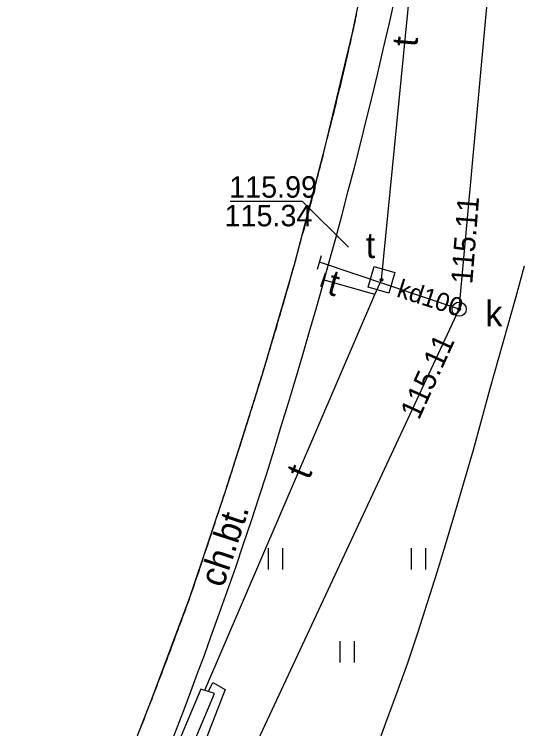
# Model space of a CAD drawing. Extents: x 6434771 to 6436222, y 5663454 to 5664782.
# Drawn here: x 6435533.4 to 6435551.03, y 5664102.97 to 5664127.94 of the extents above; entities that cross this region are included whole.
import ezdxf

# ---------------------------------------------------------------- set-up
doc = ezdxf.new("R2010")
doc.units = 0
for name, color, linetype in [('Warstwa 1', 7, 'Continuous'), ('Warstwa 11', 7, 'Continuous'), ('Warstwa 12', 7, 'Continuous'), ('Warstwa 13', 7, 'Continuous'), ('Warstwa 14', 7, 'Continuous'), ('Warstwa 20', 7, 'Continuous'), ('Warstwa 4', 7, 'Continuous'), ('Warstwa 5', 7, 'Continuous'), ('Warstwa 6', 7, 'Continuous'), ('Warstwa 7', 7, 'Continuous'), ('Warstwa 8', 7, 'Continuous'), ('Warstwa 9', 7, 'Continuous')]:
    doc.layers.add(name, color=color, linetype=linetype)

msp = doc.modelspace()

# ---------------------------------------------------------------- linework, layer by layer
at = {"layer": 'Warstwa 1'}
for p, q in [((6435545.227, 5664127.293), (6435546.098, 5664131.533)), ((6435544.269, 5664123.315), (6435545.227, 5664127.293)), ((6435543.189, 5664119.198), (6435544.269, 5664123.315)), ((6435542.073, 5664115.371), (6435543.189, 5664119.198)), ((6435540.846, 5664111.486), (6435542.073, 5664115.371)), ((6435539.549, 5664107.591), (6435540.846, 5664111.486)), ((6435538.195, 5664103.978), (6435539.549, 5664107.591)), ((6435536.906, 5664100.703), (6435538.195, 5664103.978))]:
    msp.add_line(p, q, dxfattribs=at)
at = {"layer": 'Warstwa 11'}
for points in [[(6435544.269, 5664123.315), (6435544.304, 5664123.45), (6435544.338, 5664123.587), (6435544.374, 5664123.723), (6435544.408, 5664123.858), (6435544.442, 5664123.995), (6435544.477, 5664124.13), (6435544.511, 5664124.267), (6435544.545, 5664124.404), (6435544.579, 5664124.539), (6435544.612, 5664124.676), (6435544.646, 5664124.812), (6435544.679, 5664124.948), (6435544.712, 5664125.085), (6435544.745, 5664125.221), (6435544.778, 5664125.358), (6435544.81, 5664125.494), (6435544.843, 5664125.631), (6435544.876, 5664125.767), (6435544.908, 5664125.903), (6435544.94, 5664126.04), (6435544.972, 5664126.176), (6435545.004, 5664126.314), (6435545.036, 5664126.451), (6435545.067, 5664126.587), (6435545.098, 5664126.724), (6435545.13, 5664126.861), (6435545.16, 5664126.997), (6435545.191, 5664127.135), (6435545.222, 5664127.272), (6435545.252, 5664127.408), (6435545.283, 5664127.546), (6435545.314, 5664127.682), (6435545.343, 5664127.82), (6435545.373, 5664127.957)], [(6435542.073, 5664115.371), (6435542.114, 5664115.503), (6435542.153, 5664115.634), (6435542.194, 5664115.766), (6435542.233, 5664115.897), (6435542.273, 5664116.029), (6435542.313, 5664116.16), (6435542.352, 5664116.292), (6435542.391, 5664116.423), (6435542.43, 5664116.555), (6435542.469, 5664116.687), (6435542.508, 5664116.819), (6435542.547, 5664116.95), (6435542.586, 5664117.082), (6435542.624, 5664117.215), (6435542.663, 5664117.346), (6435542.701, 5664117.478), (6435542.739, 5664117.61), (6435542.778, 5664117.742), (6435542.815, 5664117.874), (6435542.854, 5664118.006), (6435542.891, 5664118.138), (6435542.929, 5664118.27), (6435542.967, 5664118.402), (6435543.003, 5664118.535), (6435543.041, 5664118.667), (6435543.078, 5664118.799), (6435543.115, 5664118.932), (6435543.152, 5664119.063), (6435543.189, 5664119.196), (6435543.226, 5664119.328), (6435543.262, 5664119.461), (6435543.298, 5664119.594), (6435543.335, 5664119.726), (6435543.371, 5664119.859), (6435543.407, 5664119.991), (6435543.443, 5664120.124), (6435543.479, 5664120.256), (6435543.515, 5664120.389), (6435543.55, 5664120.521), (6435543.586, 5664120.654), (6435543.62, 5664120.787), (6435543.656, 5664120.92), (6435543.691, 5664121.053), (6435543.726, 5664121.185), (6435543.761, 5664121.318), (6435543.795, 5664121.452), (6435543.83, 5664121.584), (6435543.865, 5664121.717), (6435543.899, 5664121.85), (6435543.933, 5664121.983), (6435543.968, 5664122.116), (6435544.001, 5664122.249), (6435544.036, 5664122.383), (6435544.069, 5664122.515), (6435544.103, 5664122.649), (6435544.137, 5664122.782), (6435544.17, 5664122.915), (6435544.203, 5664123.049), (6435544.236, 5664123.182), (6435544.269, 5664123.315)], [(6435539.549, 5664107.59), (6435539.592, 5664107.72), (6435539.637, 5664107.849), (6435539.681, 5664107.978), (6435539.724, 5664108.107), (6435539.768, 5664108.236), (6435539.812, 5664108.365), (6435539.856, 5664108.495), (6435539.899, 5664108.623), (6435539.943, 5664108.753), (6435539.987, 5664108.882), (6435540.029, 5664109.012), (6435540.073, 5664109.14), (6435540.116, 5664109.27), (6435540.159, 5664109.399), (6435540.202, 5664109.529), (6435540.245, 5664109.658), (6435540.288, 5664109.788), (6435540.331, 5664109.916), (6435540.374, 5664110.046), (6435540.417, 5664110.175), (6435540.46, 5664110.304), (6435540.502, 5664110.434), (6435540.545, 5664110.563), (6435540.587, 5664110.693), (6435540.63, 5664110.822), (6435540.673, 5664110.952), (6435540.714, 5664111.082), (6435540.757, 5664111.212), (6435540.799, 5664111.341), (6435540.841, 5664111.471), (6435540.883, 5664111.6), (6435540.925, 5664111.73), (6435540.967, 5664111.86), (6435541.009, 5664111.99), (6435541.051, 5664112.119), (6435541.092, 5664112.249), (6435541.134, 5664112.379), (6435541.175, 5664112.509), (6435541.217, 5664112.638), (6435541.259, 5664112.769), (6435541.3, 5664112.898), (6435541.341, 5664113.029), (6435541.382, 5664113.158), (6435541.423, 5664113.288), (6435541.464, 5664113.418), (6435541.505, 5664113.548), (6435541.547, 5664113.678), (6435541.587, 5664113.808), (6435541.628, 5664113.938), (6435541.669, 5664114.069), (6435541.71, 5664114.199), (6435541.75, 5664114.329), (6435541.791, 5664114.459), (6435541.832, 5664114.589), (6435541.871, 5664114.72), (6435541.912, 5664114.849), (6435541.952, 5664114.98), (6435541.993, 5664115.11), (6435542.032, 5664115.241), (6435542.073, 5664115.37)], [(6435537.767, 5664102.875), (6435537.812, 5664102.989), (6435537.857, 5664103.104), (6435537.901, 5664103.219), (6435537.945, 5664103.334), (6435537.99, 5664103.448), (6435538.035, 5664103.563), (6435538.079, 5664103.677), (6435538.123, 5664103.792), (6435538.167, 5664103.907), (6435538.212, 5664104.021), (6435538.256, 5664104.137), (6435538.3, 5664104.251), (6435538.344, 5664104.366), (6435538.387, 5664104.481), (6435538.432, 5664104.596), (6435538.475, 5664104.711), (6435538.519, 5664104.826), (6435538.563, 5664104.94), (6435538.606, 5664105.056), (6435538.65, 5664105.171), (6435538.693, 5664105.286), (6435538.736, 5664105.401), (6435538.78, 5664105.516), (6435538.823, 5664105.631), (6435538.867, 5664105.747), (6435538.909, 5664105.861), (6435538.952, 5664105.977), (6435538.996, 5664106.092), (6435539.038, 5664106.207), (6435539.082, 5664106.322), (6435539.124, 5664106.437), (6435539.166, 5664106.553), (6435539.21, 5664106.668), (6435539.252, 5664106.784), (6435539.295, 5664106.898), (6435539.337, 5664107.014), (6435539.379, 5664107.129), (6435539.422, 5664107.245), (6435539.464, 5664107.36), (6435539.507, 5664107.476), (6435539.549, 5664107.591)]]:
    msp.add_lwpolyline(points, dxfattribs=at)
at = {"layer": 'Warstwa 12'}
for points in [[(6435540.059, 5664104.315), (6435546.007, 5664118.154), (6435546.233, 5664118.661), (6435547.84, 5664135.002), (6435550.945, 5664167.696)], [(6435546.007, 5664118.154), (6435544.193, 5664118.666)], [(6435540.189, 5664104.274), (6435540.343, 5664104.592), (6435540.77, 5664104.347), (6435538.871, 5664099.439), (6435536.803, 5664094.694), (6435532.769, 5664086.943), (6435526.399, 5664075.309), (6435525.724, 5664075.757)]]:
    msp.add_lwpolyline(points, dxfattribs=at)
at = {"layer": 'Warstwa 14'}
msp.add_lwpolyline([(6435540.948, 5664121.409), (6435543.461, 5664121.409), (6435545.085, 5664119.81)], dxfattribs=at)
for centre in [(6435546.233, 5664118.661), (6435548.951, 5664117.638), (6435548.951, 5664117.638), (6435548.951, 5664117.638)]:
    msp.add_circle(centre, 0.045, dxfattribs=at)
at = {"layer": 'Warstwa 20'}
for p, q in [((6435544.002, 5664119.037), (6435544.138, 5664119.517)), ((6435544.11, 5664118.43), (6435544.276, 5664118.902))]:
    msp.add_line(p, q, dxfattribs=at)
at = {"layer": 'Warstwa 4'}
msp.add_lwpolyline([(6435545.768, 5664118.406), (6435545.978, 5664119.126), (6435546.698, 5664118.916), (6435546.488, 5664118.196)], close=True, dxfattribs=at)
msp.add_circle((6435548.951, 5664117.638), 0.25, dxfattribs=at)
at = {"layer": 'Warstwa 5'}
for p, q in [((6435546.491, 5664127.539), (6435546.68, 5664128.366)), ((6435546.298, 5664126.712), (6435546.491, 5664127.539)), ((6435546.103, 5664125.886), (6435546.298, 5664126.712)), ((6435545.904, 5664125.061), (6435546.103, 5664125.886)), ((6435545.701, 5664124.237), (6435545.904, 5664125.061)), ((6435545.496, 5664123.413), (6435545.701, 5664124.237)), ((6435545.287, 5664122.591), (6435545.496, 5664123.413)), ((6435545.075, 5664121.769), (6435545.287, 5664122.591)), ((6435544.86, 5664120.948), (6435545.075, 5664121.769)), ((6435544.636, 5664120.121), (6435544.86, 5664120.948)), ((6435544.409, 5664119.296), (6435544.636, 5664120.121)), ((6435544.179, 5664118.471), (6435544.409, 5664119.296)), ((6435550.94, 5664118.077), (6435551.231, 5664119.15)), ((6435543.946, 5664117.647), (6435544.179, 5664118.471)), ((6435550.643, 5664117.005), (6435550.94, 5664118.077)), ((6435543.709, 5664116.825), (6435543.946, 5664117.647)), ((6435550.343, 5664115.934), (6435550.643, 5664117.005)), ((6435543.469, 5664116.003), (6435543.709, 5664116.825)), ((6435543.226, 5664115.182), (6435543.469, 5664116.003)), ((6435550.037, 5664114.865), (6435550.343, 5664115.934)), ((6435542.98, 5664114.362), (6435543.226, 5664115.182)), ((6435549.745, 5664113.79), (6435550.037, 5664114.865)), ((6435542.732, 5664113.543), (6435542.98, 5664114.362)), ((6435549.446, 5664112.718), (6435549.745, 5664113.79)), ((6435542.479, 5664112.718), (6435542.732, 5664113.543)), ((6435542.221, 5664111.896), (6435542.479, 5664112.718)), ((6435549.14, 5664111.647), (6435549.446, 5664112.718)), ((6435541.958, 5664111.074), (6435542.221, 5664111.896)), ((6435548.826, 5664110.579), (6435549.14, 5664111.647)), ((6435541.69, 5664110.255), (6435541.958, 5664111.074)), ((6435548.506, 5664109.513), (6435548.826, 5664110.579)), ((6435541.416, 5664109.437), (6435541.69, 5664110.255)), ((6435548.178, 5664108.449), (6435548.506, 5664109.513)), ((6435541.138, 5664108.621), (6435541.416, 5664109.437)), ((6435542.288, 5664108.534), (6435542.288, 5664109.284)), ((6435542.788, 5664108.534), (6435542.788, 5664109.284)), ((6435547.288, 5664108.534), (6435547.288, 5664109.284)), ((6435547.788, 5664108.534), (6435547.788, 5664109.284)), ((6435540.854, 5664107.806), (6435541.138, 5664108.621)), ((6435547.843, 5664107.387), (6435548.178, 5664108.449)), ((6435540.565, 5664106.994), (6435540.854, 5664107.806)), ((6435547.501, 5664106.327), (6435547.843, 5664107.387)), ((6435540.272, 5664106.183), (6435540.565, 5664106.994)), ((6435547.151, 5664105.27), (6435547.501, 5664106.327)), ((6435540.042, 5664105.547), (6435540.272, 5664106.183)), ((6435544.788, 5664105.284), (6435544.788, 5664106.034)), ((6435545.288, 5664105.284), (6435545.288, 5664106.034)), ((6435539.808, 5664104.911), (6435540.042, 5664105.547)), ((6435546.774, 5664104.22), (6435547.151, 5664105.27)), ((6435539.571, 5664104.277), (6435539.808, 5664104.911)), ((6435539.331, 5664103.644), (6435539.571, 5664104.277)), ((6435546.391, 5664103.173), (6435546.774, 5664104.22)), ((6435539.088, 5664103.013), (6435539.331, 5664103.644)), ((6435538.842, 5664102.382), (6435539.088, 5664103.013)), ((6435546, 5664102.128), (6435546.391, 5664103.173))]:
    msp.add_line(p, q, dxfattribs=at)
at = {"layer": 'Warstwa 6'}
for centre in [(6435546.233, 5664118.661), (6435548.951, 5664117.638)]:
    msp.add_circle(centre, 0.045, dxfattribs=at)
at = {"layer": 'Warstwa 7'}
for points in [[(6435489.316, 5664093.567), (6435527.244, 5664072.429), (6435530.308, 5664077.722), (6435548.951, 5664117.638), (6435553.502, 5664167.405), (6435557.615, 5664179.285)], [(6435548.951, 5664117.638), (6435544.07, 5664119.277)]]:
    msp.add_lwpolyline(points, dxfattribs=at)
at = {"layer": 'Warstwa 8'}
msp.add_lwpolyline([(6435526.636, 5664077.626), (6435527.084, 5664077.391), (6435536.455, 5664094.838), (6435540.398, 5664104.201), (6435539.92, 5664104.357), (6435536.008, 5664095.064)], close=True, dxfattribs=at)
at = {"layer": 'Warstwa 9'}
for p, q in [((6435546.491, 5664127.539), (6435546.68, 5664128.366)), ((6435545.314, 5664127.682), (6435545.343, 5664127.82)), ((6435545.343, 5664127.82), (6435545.373, 5664127.957)), ((6435545.252, 5664127.408), (6435545.283, 5664127.546)), ((6435545.283, 5664127.546), (6435545.314, 5664127.682)), ((6435546.298, 5664126.712), (6435546.491, 5664127.539)), ((6435545.191, 5664127.135), (6435545.222, 5664127.272)), ((6435545.222, 5664127.272), (6435545.252, 5664127.408)), ((6435545.13, 5664126.861), (6435545.16, 5664126.997)), ((6435545.16, 5664126.997), (6435545.191, 5664127.135)), ((6435545.067, 5664126.587), (6435545.098, 5664126.724)), ((6435545.098, 5664126.724), (6435545.13, 5664126.861)), ((6435545.036, 5664126.451), (6435545.067, 5664126.587)), ((6435546.103, 5664125.886), (6435546.298, 5664126.712)), ((6435544.972, 5664126.176), (6435545.004, 5664126.314)), ((6435545.004, 5664126.314), (6435545.036, 5664126.451)), ((6435544.908, 5664125.903), (6435544.94, 5664126.04)), ((6435544.94, 5664126.04), (6435544.972, 5664126.176)), ((6435544.843, 5664125.631), (6435544.876, 5664125.767)), ((6435544.876, 5664125.767), (6435544.908, 5664125.903)), ((6435545.904, 5664125.061), (6435546.103, 5664125.886)), ((6435544.778, 5664125.358), (6435544.81, 5664125.494)), ((6435544.81, 5664125.494), (6435544.843, 5664125.631)), ((6435544.712, 5664125.085), (6435544.745, 5664125.221)), ((6435544.745, 5664125.221), (6435544.778, 5664125.358)), ((6435544.679, 5664124.948), (6435544.712, 5664125.085)), ((6435545.701, 5664124.237), (6435545.904, 5664125.061)), ((6435544.612, 5664124.676), (6435544.646, 5664124.812)), ((6435544.646, 5664124.812), (6435544.679, 5664124.948)), ((6435544.545, 5664124.404), (6435544.579, 5664124.539)), ((6435544.579, 5664124.539), (6435544.612, 5664124.676)), ((6435544.477, 5664124.13), (6435544.511, 5664124.267)), ((6435544.511, 5664124.267), (6435544.545, 5664124.404)), ((6435545.496, 5664123.413), (6435545.701, 5664124.237)), ((6435544.408, 5664123.858), (6435544.442, 5664123.995)), ((6435544.442, 5664123.995), (6435544.477, 5664124.13)), ((6435544.338, 5664123.587), (6435544.374, 5664123.723)), ((6435544.374, 5664123.723), (6435544.408, 5664123.858)), ((6435544.304, 5664123.45), (6435544.338, 5664123.587)), ((6435544.236, 5664123.182), (6435544.269, 5664123.315)), ((6435544.269, 5664123.315), (6435544.304, 5664123.45)), ((6435545.287, 5664122.591), (6435545.496, 5664123.413)), ((6435544.17, 5664122.915), (6435544.203, 5664123.049)), ((6435544.203, 5664123.049), (6435544.236, 5664123.182)), ((6435544.103, 5664122.649), (6435544.137, 5664122.782)), ((6435544.137, 5664122.782), (6435544.17, 5664122.915)), ((6435544.036, 5664122.383), (6435544.069, 5664122.515)), ((6435544.069, 5664122.515), (6435544.103, 5664122.649)), ((6435545.075, 5664121.769), (6435545.287, 5664122.591)), ((6435543.968, 5664122.116), (6435544.001, 5664122.249)), ((6435544.001, 5664122.249), (6435544.036, 5664122.383)), ((6435543.899, 5664121.85), (6435543.933, 5664121.983)), ((6435543.933, 5664121.983), (6435543.968, 5664122.116)), ((6435543.865, 5664121.717), (6435543.899, 5664121.85)), ((6435544.86, 5664120.948), (6435545.075, 5664121.769)), ((6435543.795, 5664121.452), (6435543.83, 5664121.584)), ((6435543.83, 5664121.584), (6435543.865, 5664121.717)), ((6435543.726, 5664121.185), (6435543.761, 5664121.318)), ((6435543.761, 5664121.318), (6435543.795, 5664121.452)), ((6435543.656, 5664120.92), (6435543.691, 5664121.053)), ((6435543.691, 5664121.053), (6435543.726, 5664121.185)), ((6435543.586, 5664120.654), (6435543.62, 5664120.787)), ((6435543.62, 5664120.787), (6435543.656, 5664120.92)), ((6435544.636, 5664120.121), (6435544.86, 5664120.948)), ((6435543.515, 5664120.389), (6435543.55, 5664120.521)), ((6435543.55, 5664120.521), (6435543.586, 5664120.654)), ((6435543.443, 5664120.124), (6435543.479, 5664120.256)), ((6435543.479, 5664120.256), (6435543.515, 5664120.389)), ((6435543.371, 5664119.859), (6435543.407, 5664119.991)), ((6435543.407, 5664119.991), (6435543.443, 5664120.124)), ((6435544.409, 5664119.296), (6435544.636, 5664120.121)), ((6435543.298, 5664119.594), (6435543.335, 5664119.726)), ((6435543.335, 5664119.726), (6435543.371, 5664119.859)), ((6435543.262, 5664119.461), (6435543.298, 5664119.594)), ((6435543.189, 5664119.196), (6435543.226, 5664119.328)), ((6435543.226, 5664119.328), (6435543.262, 5664119.461)), ((6435544.179, 5664118.471), (6435544.409, 5664119.296)), ((6435543.115, 5664118.932), (6435543.152, 5664119.063)), ((6435543.152, 5664119.063), (6435543.189, 5664119.196)), ((6435550.94, 5664118.077), (6435551.231, 5664119.15)), ((6435543.041, 5664118.667), (6435543.078, 5664118.799)), ((6435543.078, 5664118.799), (6435543.115, 5664118.932)), ((6435542.967, 5664118.402), (6435543.003, 5664118.535)), ((6435543.003, 5664118.535), (6435543.041, 5664118.667)), ((6435542.891, 5664118.138), (6435542.929, 5664118.27)), ((6435542.929, 5664118.27), (6435542.967, 5664118.402)), ((6435543.946, 5664117.647), (6435544.179, 5664118.471)), ((6435542.815, 5664117.874), (6435542.854, 5664118.006)), ((6435542.854, 5664118.006), (6435542.891, 5664118.138)), ((6435550.643, 5664117.005), (6435550.94, 5664118.077)), ((6435542.739, 5664117.61), (6435542.778, 5664117.742)), ((6435542.778, 5664117.742), (6435542.815, 5664117.874)), ((6435542.663, 5664117.346), (6435542.701, 5664117.478)), ((6435542.701, 5664117.478), (6435542.739, 5664117.61)), ((6435543.709, 5664116.825), (6435543.946, 5664117.647)), ((6435542.624, 5664117.215), (6435542.663, 5664117.346)), ((6435542.547, 5664116.95), (6435542.586, 5664117.082)), ((6435542.586, 5664117.082), (6435542.624, 5664117.215)), ((6435550.343, 5664115.934), (6435550.643, 5664117.005)), ((6435542.469, 5664116.687), (6435542.508, 5664116.819)), ((6435542.508, 5664116.819), (6435542.547, 5664116.95)), ((6435543.469, 5664116.003), (6435543.709, 5664116.825)), ((6435542.391, 5664116.423), (6435542.43, 5664116.555)), ((6435542.43, 5664116.555), (6435542.469, 5664116.687)), ((6435542.313, 5664116.16), (6435542.352, 5664116.292)), ((6435542.352, 5664116.292), (6435542.391, 5664116.423)), ((6435542.233, 5664115.897), (6435542.273, 5664116.029)), ((6435542.273, 5664116.029), (6435542.313, 5664116.16)), ((6435543.226, 5664115.182), (6435543.469, 5664116.003)), ((6435542.153, 5664115.634), (6435542.194, 5664115.766)), ((6435542.194, 5664115.766), (6435542.233, 5664115.897)), ((6435550.037, 5664114.865), (6435550.343, 5664115.934)), ((6435542.073, 5664115.37), (6435542.114, 5664115.503)), ((6435542.114, 5664115.503), (6435542.153, 5664115.634)), ((6435541.993, 5664115.11), (6435542.032, 5664115.241)), ((6435542.032, 5664115.241), (6435542.073, 5664115.37)), ((6435541.952, 5664114.98), (6435541.993, 5664115.11)), ((6435542.98, 5664114.362), (6435543.226, 5664115.182)), ((6435541.871, 5664114.72), (6435541.912, 5664114.849)), ((6435541.912, 5664114.849), (6435541.952, 5664114.98)), ((6435549.745, 5664113.79), (6435550.037, 5664114.865)), ((6435541.791, 5664114.459), (6435541.832, 5664114.589)), ((6435541.832, 5664114.589), (6435541.871, 5664114.72)), ((6435541.71, 5664114.199), (6435541.75, 5664114.329)), ((6435541.75, 5664114.329), (6435541.791, 5664114.459)), ((6435542.732, 5664113.543), (6435542.98, 5664114.362)), ((6435541.628, 5664113.938), (6435541.669, 5664114.069)), ((6435541.669, 5664114.069), (6435541.71, 5664114.199)), ((6435541.547, 5664113.678), (6435541.587, 5664113.808)), ((6435541.587, 5664113.808), (6435541.628, 5664113.938)), ((6435549.446, 5664112.718), (6435549.745, 5664113.79)), ((6435541.464, 5664113.418), (6435541.505, 5664113.548)), ((6435541.505, 5664113.548), (6435541.547, 5664113.678)), ((6435542.479, 5664112.718), (6435542.732, 5664113.543)), ((6435541.382, 5664113.158), (6435541.423, 5664113.288)), ((6435541.423, 5664113.288), (6435541.464, 5664113.418)), ((6435541.3, 5664112.898), (6435541.341, 5664113.029)), ((6435541.341, 5664113.029), (6435541.382, 5664113.158)), ((6435541.217, 5664112.638), (6435541.259, 5664112.769)), ((6435541.259, 5664112.769), (6435541.3, 5664112.898)), ((6435541.134, 5664112.379), (6435541.175, 5664112.509)), ((6435541.175, 5664112.509), (6435541.217, 5664112.638)), ((6435542.221, 5664111.896), (6435542.479, 5664112.718)), ((6435549.14, 5664111.647), (6435549.446, 5664112.718)), ((6435541.051, 5664112.119), (6435541.092, 5664112.249)), ((6435541.092, 5664112.249), (6435541.134, 5664112.379)), ((6435540.967, 5664111.86), (6435541.009, 5664111.99)), ((6435541.009, 5664111.99), (6435541.051, 5664112.119)), ((6435540.925, 5664111.73), (6435540.967, 5664111.86)), ((6435541.958, 5664111.074), (6435542.221, 5664111.896)), ((6435540.841, 5664111.471), (6435540.883, 5664111.6)), ((6435540.883, 5664111.6), (6435540.925, 5664111.73)), ((6435548.826, 5664110.579), (6435549.14, 5664111.647)), ((6435540.757, 5664111.212), (6435540.799, 5664111.341)), ((6435540.799, 5664111.341), (6435540.841, 5664111.471)), ((6435540.673, 5664110.952), (6435540.714, 5664111.082)), ((6435540.714, 5664111.082), (6435540.757, 5664111.212)), ((6435541.69, 5664110.255), (6435541.958, 5664111.074)), ((6435540.587, 5664110.693), (6435540.63, 5664110.822)), ((6435540.63, 5664110.822), (6435540.673, 5664110.952)), ((6435540.502, 5664110.434), (6435540.545, 5664110.563)), ((6435540.545, 5664110.563), (6435540.587, 5664110.693)), ((6435548.506, 5664109.513), (6435548.826, 5664110.579)), ((6435540.417, 5664110.175), (6435540.46, 5664110.304)), ((6435540.46, 5664110.304), (6435540.502, 5664110.434)), ((6435541.416, 5664109.437), (6435541.69, 5664110.255)), ((6435540.331, 5664109.916), (6435540.374, 5664110.046)), ((6435540.374, 5664110.046), (6435540.417, 5664110.175)), ((6435540.245, 5664109.658), (6435540.288, 5664109.788)), ((6435540.288, 5664109.788), (6435540.331, 5664109.916)), ((6435540.159, 5664109.399), (6435540.202, 5664109.529)), ((6435540.202, 5664109.529), (6435540.245, 5664109.658)), ((6435548.178, 5664108.449), (6435548.506, 5664109.513)), ((6435540.073, 5664109.14), (6435540.116, 5664109.27)), ((6435540.116, 5664109.27), (6435540.159, 5664109.399)), ((6435541.138, 5664108.621), (6435541.416, 5664109.437)), ((6435539.987, 5664108.882), (6435540.029, 5664109.012)), ((6435540.029, 5664109.012), (6435540.073, 5664109.14)), ((6435539.899, 5664108.623), (6435539.943, 5664108.753)), ((6435539.943, 5664108.753), (6435539.987, 5664108.882)), ((6435539.812, 5664108.365), (6435539.856, 5664108.495)), ((6435539.856, 5664108.495), (6435539.899, 5664108.623)), ((6435540.854, 5664107.806), (6435541.138, 5664108.621)), ((6435539.768, 5664108.236), (6435539.812, 5664108.365)), ((6435547.843, 5664107.387), (6435548.178, 5664108.449)), ((6435539.681, 5664107.978), (6435539.724, 5664108.107)), ((6435539.724, 5664108.107), (6435539.768, 5664108.236)), ((6435539.592, 5664107.72), (6435539.637, 5664107.849)), ((6435539.637, 5664107.849), (6435539.681, 5664107.978)), ((6435540.565, 5664106.994), (6435540.854, 5664107.806)), ((6435539.507, 5664107.476), (6435539.549, 5664107.591)), ((6435539.549, 5664107.591), (6435539.592, 5664107.72)), ((6435539.379, 5664107.129), (6435539.422, 5664107.245)), ((6435539.422, 5664107.245), (6435539.464, 5664107.36)), ((6435539.464, 5664107.36), (6435539.507, 5664107.476)), ((6435547.501, 5664106.327), (6435547.843, 5664107.387)), ((6435539.295, 5664106.898), (6435539.337, 5664107.014)), ((6435539.337, 5664107.014), (6435539.379, 5664107.129)), ((6435540.272, 5664106.183), (6435540.565, 5664106.994)), ((6435539.21, 5664106.668), (6435539.252, 5664106.784)), ((6435539.252, 5664106.784), (6435539.295, 5664106.898)), ((6435539.124, 5664106.437), (6435539.166, 5664106.553)), ((6435539.166, 5664106.553), (6435539.21, 5664106.668)), ((6435539.038, 5664106.207), (6435539.082, 5664106.322)), ((6435539.082, 5664106.322), (6435539.124, 5664106.437)), ((6435547.151, 5664105.27), (6435547.501, 5664106.327)), ((6435538.952, 5664105.977), (6435538.996, 5664106.092)), ((6435538.996, 5664106.092), (6435539.038, 5664106.207)), ((6435540.042, 5664105.547), (6435540.272, 5664106.183)), ((6435538.823, 5664105.631), (6435538.867, 5664105.747)), ((6435538.867, 5664105.747), (6435538.909, 5664105.861)), ((6435538.909, 5664105.861), (6435538.952, 5664105.977)), ((6435538.736, 5664105.401), (6435538.78, 5664105.516)), ((6435538.78, 5664105.516), (6435538.823, 5664105.631)), ((6435539.808, 5664104.911), (6435540.042, 5664105.547)), ((6435538.65, 5664105.171), (6435538.693, 5664105.286)), ((6435538.693, 5664105.286), (6435538.736, 5664105.401)), ((6435546.774, 5664104.22), (6435547.151, 5664105.27)), ((6435538.563, 5664104.94), (6435538.606, 5664105.056)), ((6435538.606, 5664105.056), (6435538.65, 5664105.171)), ((6435538.475, 5664104.711), (6435538.519, 5664104.826)), ((6435538.519, 5664104.826), (6435538.563, 5664104.94)), ((6435539.571, 5664104.277), (6435539.808, 5664104.911)), ((6435538.387, 5664104.481), (6435538.432, 5664104.596)), ((6435538.432, 5664104.596), (6435538.475, 5664104.711)), ((6435538.256, 5664104.137), (6435538.3, 5664104.251)), ((6435538.3, 5664104.251), (6435538.344, 5664104.366)), ((6435538.344, 5664104.366), (6435538.387, 5664104.481)), ((6435539.331, 5664103.644), (6435539.571, 5664104.277)), ((6435538.167, 5664103.907), (6435538.212, 5664104.021)), ((6435538.212, 5664104.021), (6435538.256, 5664104.137)), ((6435546.391, 5664103.173), (6435546.774, 5664104.22)), ((6435538.079, 5664103.677), (6435538.123, 5664103.792)), ((6435538.123, 5664103.792), (6435538.167, 5664103.907)), ((6435537.99, 5664103.448), (6435538.035, 5664103.563)), ((6435538.035, 5664103.563), (6435538.079, 5664103.677)), ((6435539.088, 5664103.013), (6435539.331, 5664103.644)), ((6435537.901, 5664103.219), (6435537.945, 5664103.334)), ((6435537.945, 5664103.334), (6435537.99, 5664103.448)), ((6435537.812, 5664102.989), (6435537.857, 5664103.104)), ((6435537.857, 5664103.104), (6435537.901, 5664103.219)), ((6435538.842, 5664102.382), (6435539.088, 5664103.013)), ((6435546, 5664102.128), (6435546.391, 5664103.173)), ((6435537.767, 5664102.875), (6435537.812, 5664102.989))]:
    msp.add_line(p, q, dxfattribs=at)

# ---------------------------------------------------------------- texts
at = {"layer": 'Warstwa 13'}
for rotation, p in [(85.0728, (6435547.486, 5664126.79)), (344.9321, (6435544.298, 5664118.166)), (67.4371, (6435543.701, 5664111.645))]:
    msp.add_text('t', height=0.9, rotation=rotation, dxfattribs=at).set_placement(p)
at = {"layer": 'Warstwa 14'}
for rotation, p in [(85.4681, (6435549.408, 5664118.496)), (65.6552, (6435547.543, 5664113.736))]:
    msp.add_text('115.11', height=0.75, rotation=rotation, dxfattribs=at).set_placement(p)
msp.add_text('115.34', height=0.75, dxfattribs=at).set_placement((6435540.75, 5664120.534))
at = {"layer": 'Warstwa 5'}
for s, p in [('t', (6435545.687, 5664119.423)), ('k', (6435549.864, 5664117.037))]:
    msp.add_text(s, height=0.9, dxfattribs=at).set_placement(p)
at = {"layer": 'Warstwa 6'}
msp.add_text('115.99', height=0.75, dxfattribs=at).set_placement((6435540.913, 5664121.534))
at = {"layer": 'Warstwa 7'}
msp.add_text('kd100', height=0.64, rotation=342.1303, dxfattribs=at).set_placement((6435546.731, 5664118.083))
at = {"layer": 'Warstwa 9'}
msp.add_text('ch.bt.', height=0.9, rotation=71.7687, dxfattribs=at).set_placement((6435540.7, 5664107.873))

doc.saveas('drawing.dxf')
